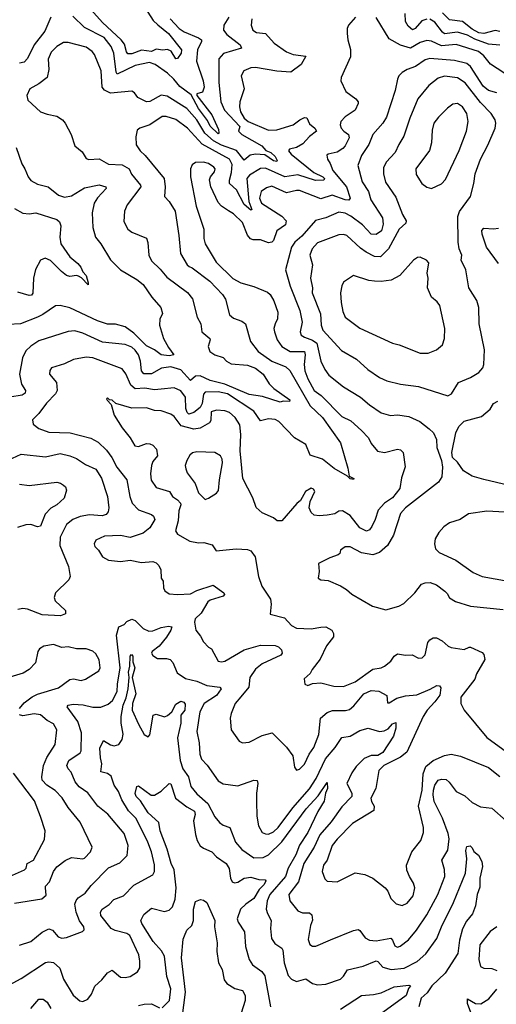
# Model space of a CAD drawing. Extents: x 1678759 to 1859541, y 384609 to 522867.
# Tile 274 of 466: x 1757737 to 1760663, y 491931 to 497969. Entities that reach past the tile are written whole.
import ezdxf

# ---------------------------------------------------------------- set-up
doc = ezdxf.new("R2010")
doc.units = 0

msp = doc.modelspace()

# ---------------------------------------------------------------- linework, layer by layer
at = {"layer": '0CON20XD'}
for points in [[(1758505, 498043.6), (1758555.2, 497965.2), (1758585, 497938.8), (1758649.5, 497885), (1758730, 497785), (1758728.2, 497765), (1758705, 497732), (1758695, 497730), (1758666.8, 497776.8), (1758645, 497785.8), (1758615, 497782.1), (1758575, 497788.1), (1758545, 497773.6), (1758485, 497782.9), (1758425, 497759.8), (1758400.7, 497760.7), (1758392, 497772), (1758379.5, 497819.5), (1758360.2, 497845), (1758245, 497953.2), (1758172.8, 498032.8)], [(1757927.5, 497985), (1757890.7, 497899.3), (1757825.2, 497815), (1757785, 497730.8), (1757765, 497708.6), (1757735, 497703.5)], [(1759021.2, 497985), (1758989.1, 497935), (1758988.4, 497905), (1759008.2, 497878.2), (1759090, 497815), (1759097.5, 497795), (1758988.3, 497761.7), (1758959.8, 497730.2), (1758959.2, 497585), (1758970.5, 497465), (1758993.8, 497413.9), (1759088.2, 497315), (1759080.6, 497285), (1759099.3, 497265), (1759222.9, 497195), (1759247.4, 497167.4), (1759278.9, 497155), (1759305, 497131.4), (1759317.8, 497105), (1759315, 497098.8), (1759295, 497104.7), (1759241.1, 497141.1), (1759184.8, 497144.8), (1759152.1, 497137.9), (1759115, 497108.1), (1759066.9, 497166.9), (1758975, 497199.8), (1758925.8, 497225.8), (1758873.2, 497273.2), (1758825, 497355.8), (1758763.1, 497425), (1758641.4, 497501.4), (1758605, 497506.2), (1758535, 497467.3), (1758515, 497465.5), (1758461.5, 497491.5), (1758440.8, 497520.8), (1758425, 497530.9), (1758295, 497519.4), (1758257.1, 497537.1), (1758242, 497555), (1758237.3, 497655), (1758195.4, 497755), (1758181.5, 497775), (1758145, 497800.8), (1758035, 497830), (1758005, 497830.6), (1757965, 497805.5), (1757929.7, 497770.3), (1757912.4, 497727.6), (1757914.7, 497665), (1757905.2, 497614.8), (1757855, 497575.4), (1757799.4, 497545), (1757781.5, 497505), (1757786.7, 497475), (1757864.6, 497404.6), (1757905, 497389.5), (1757965, 497377.5), (1758000, 497355), (1758016.2, 497335), (1758052, 497265), (1758075.8, 497195.8), (1758119.3, 497159.3), (1758145, 497118), (1758161.9, 497111.9), (1758225, 497116.2), (1758282.7, 497082.7), (1758365, 497080.2), (1758407.7, 497055), (1758423, 497023), (1758477.8, 496955), (1758479.5, 496945), (1758395.5, 496835), (1758380.6, 496795), (1758375, 496732.5), (1758400, 496685), (1758425, 496665.8), (1758515, 496628.8)], [(1759161.1, 497975), (1759156.9, 497935), (1759168.1, 497905), (1759190.3, 497890.3), (1759245.3, 497885.3), (1759298.1, 497825), (1759375, 497772.9), (1759415, 497756.5), (1759492.5, 497745), (1759465, 497693.8), (1759401.7, 497648.3), (1759315, 497653.9), (1759185, 497676.6), (1759155, 497673.8), (1759113.1, 497655), (1759096.9, 497625), (1759114.6, 497545), (1759087.1, 497465), (1759085.3, 497435), (1759092.4, 497405), (1759115, 497366.1), (1759139.3, 497345), (1759265, 497292.2), (1759315, 497293), (1759415, 497324.7), (1759457.3, 497355), (1759485, 497370), (1759498.3, 497368.3), (1759515, 497331.5), (1759548.5, 497305), (1759557.8, 497285), (1759515, 497253.1), (1759475, 497208.5), (1759435, 497184.7), (1759392, 497175), (1759386.5, 497165), (1759402.7, 497145), (1759541.9, 497031.9), (1759597.3, 497005), (1759607.8, 496995), (1759603.8, 496985), (1759552.9, 496982.9), (1759445, 497017.8), (1759365, 497005.9), (1759245, 497058.2), (1759215, 497056.7), (1759147.9, 497015), (1759131.9, 496995), (1759143.5, 496853.5), (1759162, 496805), (1759155, 496801.1), (1759115, 496836.8), (1759067.3, 496925), (1759025.2, 496965), (1759024.5, 496985), (1759037.2, 497032.8), (1759041.7, 497081.7), (1759024.6, 497114.6), (1758855.9, 497205.9), (1758766, 497305), (1758695, 497358.2), (1758636.6, 497376.6), (1758611.2, 497375), (1758535, 497325.4), (1758473.3, 497305), (1758457.1, 497292.9), (1758448.8, 497251.2), (1758452.6, 497202.6), (1758477.1, 497165), (1758506.9, 497136.9), (1758622.7, 496995), (1758630, 496945), (1758625.8, 496885), (1758655, 496854), (1758690.4, 496795), (1758714.6, 496645), (1758723.6, 496535), (1758764.5, 496465), (1758776.2, 496456.2), (1758795, 496447.8), (1758904.4, 496365), (1758982.5, 496285), (1759000, 496255), (1759025, 496160), (1759048.5, 496138.5), (1759099.6, 496119.6), (1759121.9, 496105), (1759153.8, 495995), (1759200.8, 495935), (1759285.4, 495875), (1759370.1, 495840.1), (1759395, 495818.9), (1759520.7, 495600.7), (1759595, 495528.9), (1759705.4, 495375), (1759750.5, 495219.5), (1759760, 495170), (1759787.5, 495155), (1759785, 495150), (1759765, 495153.3), (1759749.3, 495169.3), (1759666.6, 495216.6), (1759594.7, 495274.7), (1759519.1, 495299.1), (1759492.9, 495365), (1759424, 495404), (1759327.5, 495505), (1759305, 495517.2), (1759265, 495520.8), (1759215, 495509.2), (1759175, 495568.5), (1759013.3, 495675), (1758955, 495688.1), (1758874.7, 495685.3), (1758865, 495672), (1758856.3, 495615), (1758845, 495591.6), (1758805, 495560.7), (1758775, 495550), (1758765, 495560), (1758755.8, 495585.8), (1758753.8, 495655), (1758725, 495693.8), (1758685, 495711.5), (1758605, 495702.5), (1758565, 495698.4), (1758505, 495710), (1758445, 495705.2), (1758418.1, 495728.1), (1758387.7, 495797.7), (1758365, 495828.8), (1758185, 495896.6), (1758145, 495900), (1758067.5, 495885), (1758012, 495858), (1757931.2, 495835), (1757921.1, 495818.9), (1757919.4, 495795), (1757962.5, 495745), (1757966.8, 495695), (1757956.2, 495675), (1757901.8, 495618.2), (1757855, 495554), (1757816.2, 495515), (1757819.5, 495489.5), (1757853.2, 495463.2), (1757915, 495438.9), (1758046.4, 495436.4), (1758173.5, 495403.5), (1758219.4, 495379.4), (1758268.6, 495328.6), (1758303.2, 495285), (1758333.9, 495225), (1758395, 495147.5), (1758412, 495045), (1758427.6, 495005), (1758465, 494963.3), (1758545, 494934.4), (1758558.6, 494925), (1758566.9, 494905), (1758535, 494852.5), (1758495, 494819.7), (1758415, 494794.5), (1758355, 494806.4), (1758258.1, 494801.9), (1758203.4, 494776.6), (1758194.4, 494755), (1758197.6, 494737.6), (1758220, 494715), (1758245, 494674.3), (1758282.5, 494655), (1758355, 494646.5), (1758415.5, 494654.5), (1758485, 494640), (1758555, 494646.5), (1758575, 494638.6), (1758591.1, 494621.1), (1758602.5, 494595), (1758604.4, 494545), (1758616.4, 494526.4), (1758620, 494485), (1758627.4, 494467.4), (1758655, 494448.6), (1758704.4, 494444.4), (1758785, 494447.7), (1758825, 494467.9), (1758925, 494501.4), (1758990, 494455), (1758993.1, 494445), (1758985, 494434.7), (1758905, 494408.9), (1758891, 494399), (1758851.2, 494328.8), (1758814.5, 494295.5), (1758809.4, 494275), (1758817.1, 494225), (1758847.6, 494187.6), (1758864.7, 494154.7), (1758895, 494122), (1758915, 494110), (1758955, 494034.3), (1758975, 494030.6), (1758995, 494035.5), (1759115, 494104.7), (1759215, 494133.1), (1759305, 494131.5), (1759325, 494123.1), (1759342.9, 494105), (1759348.6, 494085), (1759338.9, 494071.1), (1759225, 494018.9), (1759184.3, 493985.7), (1759150.4, 493935), (1759142.5, 493875), (1759095, 493816.4), (1759059.5, 493775), (1759034.4, 493715), (1759028.9, 493685), (1759034.5, 493614.5), (1759083.8, 493545), (1759105, 493534), (1759145, 493537.5), (1759225, 493580), (1759286.3, 493596.3), (1759375, 493508.6), (1759413.1, 493455), (1759424.3, 493385), (1759435, 493366.7), (1759455, 493373.8), (1759485, 493402.5), (1759514.5, 493465), (1759542.9, 493505), (1759572.1, 493585), (1759583.3, 493685), (1759625, 493720.6), (1759657.2, 493732.8), (1759737.2, 493732.8), (1759760.9, 493739.1), (1759787.9, 493762.1), (1759850, 493835), (1759895, 493855.3), (1759941.9, 493851.9), (1759990, 493825), (1759995, 493780), (1760005, 493780), (1760052.3, 493807.7), (1760105, 493823.4), (1760175, 493828.7), (1760257.3, 493862.7), (1760296.9, 493886.9), (1760314.3, 493884.3), (1760322.1, 493872.1), (1760315, 493827.5), (1760285.2, 493784.8), (1760238.8, 493735), (1760213.4, 493695), (1760112.4, 493477.6), (1760075, 493447.1), (1759972, 493395), (1759941.2, 493365), (1759923.8, 493255), (1759892, 493195), (1759896.2, 493175), (1759913.5, 493145), (1759910.4, 493119.6), (1759779.9, 493040.1), (1759685, 492943.8), (1759654.7, 492905), (1759624.7, 492815.2), (1759601.8, 492785), (1759593.6, 492745), (1759610.2, 492700.2), (1759623.3, 492685), (1759685, 492681.5), (1759795, 492737.5), (1759855, 492726.9), (1759905, 492704.4), (1759979.4, 492645), (1759997.1, 492625), (1760015, 492578.8), (1760047.9, 492547.9), (1760085, 492535.8), (1760115, 492550), (1760151.4, 492595), (1760162.9, 492645), (1760155, 492673.3), (1760128.8, 492715), (1760113.4, 492753.4), (1760111.4, 492785), (1760144.4, 492865), (1760200, 492935), (1760215.5, 492985), (1760214.5, 493015), (1760184.7, 493145), (1760207.8, 493245), (1760212.7, 493345), (1760230.8, 493389.2), (1760274.1, 493425.9), (1760345, 493457.1), (1760385.9, 493464.1), (1760443.6, 493453.6), (1760615, 493382.5), (1760685, 493328.1)], [(1758661, 497975), (1758715, 497915.2), (1758745.4, 497895.4), (1758835, 497858.1), (1758852.5, 497845), (1758852.5, 497835), (1758827.3, 497785), (1758821.9, 497715), (1758862.5, 497595), (1758868.1, 497555), (1758859.4, 497525), (1758824.4, 497515.6), (1758824.2, 497505), (1758917.1, 497385), (1758956.1, 497295), (1758960, 497275), (1758955, 497268.6), (1758905, 497316.2), (1758890.5, 497350.5), (1758834.2, 497425), (1758788.8, 497508.8), (1758719.5, 497559.5), (1758683.4, 497605), (1758645, 497641), (1758568.2, 497695), (1758532.6, 497707.4), (1758445, 497688.2), (1758335, 497636.2), (1758327.9, 497647.9), (1758314.1, 497764.1), (1758298.8, 497805), (1758255, 497860.3), (1758135, 497921.8), (1758061.9, 497991.9)], [(1759797.1, 497985), (1759755.6, 497935), (1759746.7, 497915), (1759746.9, 497885), (1759750.6, 497845), (1759766.7, 497786.7), (1759768.1, 497741.9), (1759709.2, 497615), (1759707.5, 497595), (1759739.7, 497529.7), (1759800, 497485), (1759814.2, 497465), (1759814.3, 497455), (1759795, 497414.2), (1759735, 497374.3), (1759707.1, 497345), (1759703.1, 497325), (1759709.4, 497305), (1759725.6, 497285), (1759754.5, 497265), (1759759.4, 497245), (1759734.1, 497195.9), (1759719.7, 497180.3), (1759685, 497156.2), (1759630, 497145), (1759621.7, 497138.3), (1759626, 497115), (1759643.3, 497086.7), (1759659.6, 497045), (1759743.7, 496945), (1759766, 496875), (1759756.8, 496863.2), (1759735, 496865.3), (1759655, 496892.6), (1759585, 496870), (1759455, 496921.1), (1759435, 496922), (1759375, 496908.2), (1759285, 496948.2), (1759251.7, 496938.3), (1759220, 496915), (1759208.7, 496875), (1759220.4, 496845), (1759346.7, 496765), (1759372.9, 496735), (1759368.6, 496711.4), (1759314.6, 496675), (1759295, 496615.7), (1759285, 496604.6), (1759265, 496600), (1759215, 496620), (1759169.2, 496619.2), (1759152.5, 496625), (1759135, 496647.5), (1759105, 496726.5), (1759048.5, 496778.5), (1759018.1, 496798.1), (1758975.4, 496825), (1758955, 496847.3), (1758910.8, 496945), (1758902.8, 496987.2), (1758908.6, 497005), (1758933.2, 497036.8), (1758935.6, 497055), (1758929.2, 497065), (1758895, 497086.5), (1758865, 497095.5), (1758816, 497094), (1758795, 497080), (1758785.6, 497055), (1758785.6, 497005), (1758820.3, 496825), (1758866.6, 496685), (1758866.7, 496626.7), (1758875.5, 496595), (1758942.6, 496482.6), (1759045, 496382.3), (1759095, 496356), (1759175, 496333.1), (1759257.4, 496297.4), (1759273.9, 496283.9), (1759296.2, 496245), (1759321.5, 496175), (1759320, 496135), (1759305.6, 496105), (1759296.7, 496075), (1759300.5, 496055), (1759317.7, 496005), (1759345.5, 495965), (1759396.2, 495935), (1759485, 495934.4), (1759489.4, 495915), (1759482.2, 495855), (1759486.7, 495815), (1759505, 495766.5), (1759545, 495694.7), (1759587.7, 495665), (1759713.9, 495535), (1759769, 495509), (1759835, 495450.9), (1759877.5, 495405), (1759895, 495370.8), (1759932.2, 495322.2), (1759975.8, 495315.8), (1760055, 495335.6), (1760075, 495330.8), (1760090.8, 495315), (1760103.3, 495226.7), (1760080.9, 495159.1), (1760069.7, 495095), (1760025, 495037.6), (1759976.5, 495003.5), (1759938.1, 494961.9), (1759919.6, 494905), (1759898, 494862), (1759885, 494841.1), (1759865, 494833.1), (1759825, 494853.9), (1759765, 494928.2), (1759717.8, 494957.8), (1759696.2, 494955), (1759671.2, 494938.8), (1759625, 494930.8), (1759575, 494926), (1759545, 494931.2), (1759525, 494946.7), (1759514.2, 494975), (1759519.2, 495015), (1759548.1, 495075), (1759540.9, 495090.9), (1759525, 495096.9), (1759490.8, 495075), (1759460.3, 495019.7), (1759437.9, 495002.1), (1759345, 494895.6), (1759316.3, 494896.3), (1759293.7, 494913.7), (1759225.8, 494945), (1759188.2, 494978.2), (1759167.6, 495037.6), (1759106.9, 495155), (1759090.2, 495325), (1759094.7, 495425), (1759088.9, 495485), (1759060.4, 495530.4), (1759025, 495560.4), (1758995, 495571.5), (1758945, 495574.4), (1758912.9, 495565), (1758909.4, 495510.6), (1758902.1, 495497.9), (1758845, 495464.8), (1758805, 495458.8), (1758728.2, 495478.2), (1758685, 495535.6), (1758665, 495550), (1758605, 495570.4), (1758565, 495571.8), (1758515, 495589.6), (1758425, 495587.8), (1758326.2, 495616.2), (1758305, 495636.7), (1758288.3, 495638.3), (1758275, 495650), (1758270, 495645), (1758273.3, 495635), (1758298.8, 495608.8), (1758317.1, 495545), (1758365, 495465.8), (1758414.5, 495404.5), (1758444, 495355), (1758465, 495351.1), (1758515, 495370), (1758535, 495368.5), (1758555, 495359.4), (1758575.6, 495335), (1758583.3, 495295), (1758555, 495259.2), (1758545.3, 495234.7), (1758538.8, 495185), (1758543.5, 495145), (1758575, 495100.5), (1758655.6, 495075), (1758675, 495044.5), (1758706.4, 495025), (1758722.8, 495005), (1758726.2, 494993.8), (1758713.3, 494956.7), (1758710, 494895), (1758692.7, 494835), (1758704.7, 494814.7), (1758781.4, 494771.4), (1758835, 494761.2), (1758866.5, 494763.5), (1758918.6, 494748.6), (1758942.5, 494712.5), (1759065, 494723.5), (1759135, 494719.4), (1759155, 494711.4), (1759181.4, 494675), (1759203.6, 494555), (1759222.5, 494495), (1759275.7, 494415), (1759281.4, 494385), (1759273.3, 494323.3), (1759361.3, 494301.3), (1759405, 494253.3), (1759435, 494237.9), (1759525, 494234.4), (1759585, 494243.8), (1759615, 494246.2), (1759652.5, 494225), (1759663.8, 494205), (1759662.5, 494185), (1759620.4, 494129.6), (1759581.7, 494048.3), (1759531.2, 493985), (1759520.7, 493959.3), (1759483, 493927), (1759487.5, 493895), (1759505, 493886.7), (1759535, 493898.8), (1759585, 493903.3), (1759665, 493881.2), (1759725, 493879.2), (1759795, 493908.2), (1759905, 493985.4), (1759955, 493994.5), (1759976, 494005), (1760014.7, 494035.3), (1760035, 494066), (1760055, 494080), (1760105, 494072), (1760145, 494074), (1760184.4, 494054.4), (1760207.5, 494055), (1760226.7, 494073.3), (1760241.3, 494148.7), (1760253.8, 494166.2), (1760275, 494177.7), (1760295, 494177.9), (1760330.2, 494160.2), (1760366.7, 494126.7), (1760385, 494118.2), (1760465, 494106.9), (1760495, 494122), (1760505, 494120.8), (1760575, 494088.6), (1760586.6, 494076.6), (1760591.4, 494045), (1760541.8, 493958.2), (1760530, 493925), (1760445.6, 493815), (1760444.4, 493775), (1760465, 493733.8), (1760605, 493567.8), (1760725, 493480)], [(1760235, 497842.4), (1760195, 497830), (1760135, 497795.3), (1760074.2, 497814.2), (1760005, 497853.1), (1759925, 497983.1)], [(1760235, 497972.5), (1760205, 497961.8), (1760165, 497915.3), (1760147.9, 497907.9), (1760120.8, 497930.8), (1760105, 497958.1), (1760103.3, 498006.7)], [(1760685, 497813), (1760615, 497820.2), (1760529.9, 497849.9), (1760485, 497874.8), (1760425, 497892.4), (1760345, 497883.5), (1760332.1, 497892.1), (1760285, 497953.3), (1760255, 497971.8)], [(1760685, 497897), (1760655, 497902.4), (1760585, 497883.8), (1760555, 497889.9), (1760515, 497911), (1760455, 497957.4), (1760375, 497969.2), (1760331.6, 498011.6)], [(1760755, 497613.8), (1760626.9, 497696.9), (1760585, 497748.7), (1760553.6, 497773.6), (1760415, 497817.6), (1760325, 497808.3), (1760265, 497838.2), (1760235, 497842.4)], [(1760665, 497520.7), (1760615, 497536), (1760581.4, 497561.4), (1760505, 497682.7), (1760481.5, 497701.5), (1760405, 497718.9), (1760255, 497732.1), (1760225, 497723.4), (1760167.1, 497682.9), (1760115.9, 497664.1), (1760084.2, 497645), (1760065, 497625.8), (1760055.6, 497605), (1760041.5, 497535), (1759987.6, 497372.4), (1759965.9, 497334.1), (1759905.3, 497264.7), (1759880.8, 497205), (1759835.7, 497135.7), (1759811.8, 497075), (1759838.1, 496975), (1759877.1, 496915), (1759892.5, 496865), (1759964, 496755), (1759966.9, 496715), (1759957.1, 496675), (1759925, 496652.7), (1759895, 496653.1), (1759840.7, 496710.7), (1759770, 496765), (1759735, 496782.4), (1759695, 496788.1), (1759615, 496753.4), (1759552.2, 496737.8), (1759468.5, 496641.5), (1759424.8, 496605.2), (1759405.3, 496575), (1759368.1, 496435), (1759397.3, 496335), (1759455.9, 496185), (1759470, 496115), (1759458, 496055), (1759464.6, 496035), (1759485, 496021.4), (1759535, 496003.7), (1759560.5, 495985), (1759586, 495875), (1759608.8, 495825), (1759635, 495790), (1759725, 495718.2), (1759828.6, 495655), (1759885, 495607.1), (1759955, 495558.9), (1760012.5, 495542.5), (1760055, 495546.2), (1760125, 495535.3), (1760192.5, 495505), (1760249.5, 495459.5), (1760276.1, 495436.1), (1760294.4, 495395), (1760298.1, 495345), (1760326, 495265), (1760333.1, 495225), (1760328.9, 495165), (1760306.8, 495133.2), (1760104.3, 494975.7), (1760075, 494941.9), (1760031.1, 494808.9), (1759995.3, 494744.7), (1759945, 494701.8), (1759905, 494688.2), (1759835, 494700), (1759766.1, 494736.1), (1759735, 494736.9), (1759706.2, 494715), (1759701.2, 494695), (1759692.1, 494687.9), (1759640.2, 494669.8), (1759571.2, 494635), (1759574.3, 494585), (1759568.8, 494545), (1759585, 494534.3), (1759630.9, 494530.9), (1759705, 494496.9), (1759742, 494475), (1759775, 494445.7), (1759903.2, 494373.2), (1759985, 494350.8), (1760065, 494373.3), (1760095, 494388.9), (1760162.5, 494455), (1760203.4, 494506.6), (1760225, 494515.4), (1760257.4, 494517.4), (1760295, 494503.1), (1760346, 494465), (1760361.1, 494451.1), (1760375, 494424.2), (1760411.2, 494401.2), (1760505, 494372.5), (1760705, 494351.9)], [(1760365, 495663.3), (1760387.5, 495675), (1760430, 495745), (1760505, 495775.3), (1760554.5, 495805), (1760580.5, 495835), (1760586, 495854), (1760590, 495945), (1760558.2, 496105), (1760554.5, 496205), (1760542, 496248), (1760494.5, 496325), (1760474.5, 496435), (1760447.1, 496495), (1760450, 496525), (1760434.3, 496565), (1760429.2, 496605), (1760426.6, 496763.4), (1760437.2, 496792.8), (1760504.5, 496885.5), (1760525.4, 496965), (1760532.1, 497025), (1760565.4, 497115), (1760609.7, 497200.2), (1760655.4, 497305), (1760659.2, 497335), (1760654.6, 497355), (1760631.5, 497395), (1760565, 497460.9), (1760472.1, 497582.1), (1760423.6, 497613.6), (1760345, 497622.7), (1760305, 497611.5), (1760248.9, 497565), (1760180, 497485), (1760130.7, 497365), (1760095.5, 497255), (1760063.6, 497205), (1760041.5, 497155), (1759985.6, 497095), (1759969.1, 497060.9), (1759969.6, 497025), (1759982.3, 496972.3), (1760045, 496881.4), (1760085.7, 496775), (1760110, 496735), (1760107.8, 496722.2), (1760065.5, 496685), (1760000.9, 496565), (1759951.2, 496515), (1759915, 496516.3), (1759863.9, 496543.9), (1759828.6, 496568.6), (1759745.3, 496645.3), (1759725, 496652.7), (1759695, 496650), (1759565, 496600.5), (1759532.9, 496565), (1759518.2, 496525), (1759533.8, 496466.2), (1759520.9, 496385), (1759534.7, 496325), (1759531.8, 496295), (1759584, 496165), (1759587.1, 496095), (1759598, 496065), (1759711.2, 495941.2), (1759805, 495886.7), (1759874.6, 495824.6), (1759945, 495775.7), (1759990, 495755), (1760074.5, 495734.5), (1760185, 495720), (1760365, 495663.3)], [(1760265, 496934.3), (1760325, 496961.9), (1760350.2, 496989.8), (1760435, 497168), (1760479.5, 497285), (1760489.5, 497345), (1760480.6, 497395), (1760455, 497435.6), (1760425, 497455.7), (1760395, 497451.4), (1760362.6, 497427.4), (1760307.6, 497372.4), (1760279.4, 497335), (1760268, 497292), (1760265.4, 497214.6), (1760252, 497168), (1760167.8, 497055), (1760169.8, 497019.8), (1760204.4, 496965), (1760235, 496941.4), (1760265, 496934.3)], [(1757715, 497186), (1757749.6, 497085), (1757769.1, 497055), (1757788.5, 497005), (1757805, 496983.3), (1757845, 496961.5), (1757912, 496945), (1757974, 496894), (1758011.2, 496881.2), (1758055, 496889.2), (1758135, 496937.4), (1758223.9, 496956.1), (1758266.2, 496945), (1758267.5, 496935), (1758214, 496876), (1758194.6, 496845), (1758180.8, 496785), (1758185.5, 496694.5), (1758201.8, 496635), (1758234.7, 496594.7), (1758295, 496497.5), (1758355, 496434.5), (1758455, 496376.1), (1758495.3, 496345.3), (1758547.9, 496267.9), (1758604, 496205), (1758612.3, 496167.7), (1758596.9, 496133.1), (1758594.5, 496095), (1758618.9, 496015), (1758649.3, 495959.3), (1758683.8, 495915), (1758655, 495907.9), (1758604.3, 495915), (1758565, 495945.5), (1758515, 495968.8), (1758437.8, 496047.8), (1758385, 496085.7), (1758325, 496102.1), (1758275, 496102.4), (1758215, 496122.6), (1758045, 496202.3), (1757984.4, 496215.6), (1757955.5, 496214.5), (1757879.6, 496160.4), (1757845, 496144.7), (1757741.2, 496105), (1757665, 496100)], [(1757705, 496811.9), (1757755, 496783.2), (1757795, 496778.8), (1757835, 496785.6), (1757965, 496743.1), (1757980.7, 496730.7), (1757989.4, 496705), (1757982.1, 496635), (1757989.1, 496595), (1758045.3, 496515.3), (1758094, 496475), (1758111.3, 496451.3), (1758123.3, 496423.3), (1758145, 496400), (1758158, 496355), (1758156.1, 496343.9), (1758115.7, 496385.7), (1758096.8, 496396.8), (1758085, 496401.4), (1758045, 496394.5), (1758025, 496400.9), (1757992.9, 496425), (1757925, 496493.6), (1757892.5, 496507.5), (1757865.4, 496494.6), (1757833.3, 496436.7), (1757820.8, 496385), (1757817.7, 496292.3), (1757809.9, 496280.1), (1757795, 496278.4), (1757725, 496298.6)], [(1760676.7, 496475), (1760601.8, 496575), (1760575.4, 496655), (1760573.7, 496676.3), (1760585, 496691.4), (1760645, 496687.1), (1760675, 496691.2)], [(1758515, 496628.8), (1758523.6, 496603.6), (1758530, 496525), (1758545, 496490.8), (1758599.1, 496439.1), (1758639.6, 496389.6), (1758766.4, 496296.4), (1758797.9, 496257.9), (1758826.7, 496145), (1758848.5, 496105), (1758855.6, 496055.6), (1758904.5, 496014.5), (1758906.9, 496005), (1758893.1, 495965), (1758903.6, 495935), (1758935, 495913.1), (1758985, 495897.2), (1759006.5, 495875), (1759035, 495858.5), (1759135, 495849.7), (1759185, 495831.9), (1759232.2, 495795), (1759267.1, 495737.1), (1759297.6, 495707.6), (1759395, 495637.5), (1759392.5, 495627.5), (1759355, 495630), (1759335, 495622.9), (1759227.5, 495657.5), (1759145, 495670.5), (1758995, 495733.2), (1758905, 495756.1), (1758845, 495785.9), (1758815, 495783.8), (1758785, 495756.2), (1758725, 495821), (1758665, 495840.7), (1758607.7, 495832.3), (1758545, 495796.6), (1758498, 495798), (1758483.6, 495815), (1758477.7, 495875), (1758465, 495913.1), (1758445, 495943.1), (1758425, 495960.6), (1758385, 495976.8), (1758245, 495991.3), (1758125, 496047.8), (1758075, 496061.1), (1758035, 496057.1), (1757855, 496000.4), (1757805, 495967.8), (1757775, 495937.8), (1757754.6, 495895), (1757735.3, 495795), (1757747.5, 495735), (1757772.5, 495695), (1757770.1, 495679.9), (1757752.6, 495667.4), (1757675.8, 495655)], [(1760245, 495923.3), (1760296.2, 495945), (1760332, 495975), (1760343.9, 496013.9), (1760345.6, 496075), (1760315, 496217.5), (1760299.3, 496239.3), (1760265, 496267.5), (1760240, 496325), (1760243.3, 496385), (1760238.8, 496415), (1760248.3, 496478.3), (1760234.4, 496495), (1760195, 496513.8), (1760179.3, 496510.7), (1760155, 496494.2), (1760070.2, 496399.8), (1760017.3, 496372.7), (1759955, 496364.3), (1759915.7, 496365.7), (1759880.9, 496370.9), (1759785, 496401.2), (1759725, 496358.8), (1759715, 496337.5), (1759706.9, 496295), (1759710, 496235), (1759719.7, 496179.7), (1759735.5, 496145), (1759825, 496076.9), (1760024.6, 495984.6), (1760065.5, 495975.5), (1760194.6, 495924.6), (1760245, 495923.3)], [(1760905, 495074.4), (1760585, 495148.8), (1760515, 495169.4), (1760462, 495202), (1760424, 495255), (1760394.5, 495284.5), (1760388.9, 495315), (1760413.8, 495436.2), (1760432.9, 495475), (1760465, 495506.5), (1760572.5, 495535), (1760625, 495580.8), (1760645.8, 495615), (1760671.1, 495628.9)], [(1757665, 495268.5), (1757745, 495303.8), (1757895, 495287.7), (1757985, 495309.6), (1758045, 495295.4), (1758085, 495278.5), (1758140.9, 495240.9), (1758205, 495212.2), (1758238.3, 495158.3), (1758275.6, 495045), (1758282.9, 494975), (1758278.9, 494951.1), (1758268, 494935), (1758242.4, 494927.6), (1758165, 494932.2), (1758107.3, 494922.7), (1758062.5, 494905), (1758025, 494874.3), (1757985.4, 494795), (1757983.2, 494745), (1758036.7, 494615), (1758046.2, 494555), (1758037.5, 494535), (1757955.6, 494455), (1757947.3, 494425), (1757954.8, 494404.8), (1758018.1, 494345), (1758018, 494325), (1757987.1, 494312.9), (1757875, 494319.4), (1757785, 494354.6), (1757755, 494358), (1757725, 494351.5)], [(1758875, 495026.2), (1758895, 495034.3), (1758945.8, 495065), (1758957.4, 495082.6), (1758962.6, 495147.4), (1758982.2, 495252.2), (1758980.6, 495275), (1758969.2, 495295), (1758935, 495315.5), (1758825, 495319.2), (1758797.9, 495312.1), (1758780.7, 495299.3), (1758763.2, 495266.8), (1758752.9, 495235), (1758755.6, 495215), (1758765, 495191.2), (1758814.5, 495124.5), (1758835, 495068), (1758875, 495026.2)], [(1757735, 495120), (1757795, 495112.7), (1757965, 495132.3), (1757987.3, 495127.3), (1758006, 495115), (1758017.5, 495105), (1758024, 495085), (1758008.8, 495035), (1757965.7, 494995), (1757927, 494973), (1757893.3, 494936.7), (1757865, 494863.3), (1757845, 494858.2), (1757805, 494872.7), (1757775, 494872.2), (1757722.5, 494855)], [(1760825, 494943.3), (1760605, 494956.2), (1760492.1, 494937.9), (1760440, 494905), (1760375.9, 494884.1), (1760341.1, 494858.9), (1760309.5, 494825), (1760288.1, 494785), (1760282.9, 494755), (1760290, 494725), (1760311.7, 494701.7), (1760414.7, 494654.8), (1760519.6, 494579.6), (1760575.3, 494555.3), (1760735, 494526.2)], [(1757735, 492293.5), (1757805, 492315.4), (1757875, 492372.5), (1757915, 492392.7), (1757937.5, 492385), (1757973.8, 492343.8), (1757995, 492337.3), (1758025, 492340.7), (1758123.1, 492376.9), (1758132, 492388), (1758130, 492405), (1758103.3, 492443.3), (1758082.4, 492495), (1758076.1, 492545), (1758083.3, 492566.7), (1758096.6, 492583.4), (1758138.4, 492611.6), (1758175, 492660), (1758282.5, 492767.5), (1758352, 492798), (1758397.3, 492842.7), (1758401.8, 492905), (1758377.7, 492977.7), (1758277.8, 493097.8), (1758216.4, 493145), (1758155, 493226.7), (1758102.7, 493265), (1758077.1, 493295), (1758052.2, 493355), (1758034.5, 493375), (1758026.5, 493395), (1758038.9, 493425), (1758107.2, 493472.8), (1758114.5, 493485), (1758116.5, 493595), (1758093.3, 493665), (1758027.1, 493755), (1758034, 493765), (1758065, 493772.3), (1758127.2, 493767.2), (1758185, 493753.2), (1758235, 493753.3), (1758279.1, 493770.9), (1758306.7, 493795), (1758335, 493849.2), (1758336.7, 493895), (1758353.6, 493995), (1758330.8, 494195), (1758345, 494245.8), (1758378.9, 494261.1), (1758395, 494278.8), (1758425, 494293.8), (1758445, 494284.3), (1758494.3, 494235), (1758530, 494220), (1758555, 494220.8), (1758605, 494240.9), (1758649.7, 494250.3), (1758670, 494245), (1758664.7, 494225), (1758638.4, 494181.6), (1758592, 494128), (1758550, 494095), (1758546.7, 494085), (1758555, 494070), (1758581.7, 494051.7), (1758637.7, 494052.3), (1758661.2, 494045), (1758676.9, 494026.9), (1758703, 493963), (1758755, 493929.5), (1758825, 493913.5), (1758885, 493886.5), (1758965.4, 493875.4), (1758974.3, 493865), (1758945, 493824.7), (1758868.8, 493775), (1758842.7, 493725), (1758824.7, 493604.7), (1758838, 493535), (1758842, 493465), (1758852.1, 493435), (1758887.3, 493397.3), (1758955, 493302), (1758985, 493282.9), (1759075, 493271.1), (1759175, 493304.4), (1759195, 493303.3), (1759198.5, 493285), (1759189.5, 493225), (1759190, 493175), (1759193.1, 493085), (1759202.1, 493025), (1759225.3, 492985.3), (1759245, 492975.5), (1759265, 492974.6), (1759295, 492988.7), (1759324, 493015), (1759414.1, 493135.9), (1759515, 493252.4), (1759555.9, 493315), (1759613.5, 493436.5), (1759672.3, 493505), (1759713.7, 493566.4), (1759765, 493574.4), (1759825, 493609.6), (1759875, 493624.4), (1759944.6, 493604.6), (1759975, 493607.7), (1759999.2, 493620.7), (1760025, 493650.5), (1760045, 493660), (1760044.7, 493625), (1760031.4, 493575), (1759965.2, 493475), (1759935, 493457.2), (1759895, 493456.4), (1759850.8, 493439.2), (1759801.7, 493388.3), (1759775, 493350), (1759745.3, 493285), (1759775.4, 493225), (1759774.6, 493205), (1759715, 493142.1), (1759649.6, 493050.4), (1759579.6, 492970.4), (1759544.2, 492895), (1759480.8, 492795), (1759447.2, 492682.8), (1759389.5, 492605), (1759395.4, 492565.4), (1759445, 492504.3), (1759472.2, 492492.2), (1759515, 492492.2), (1759530.4, 492480.4), (1759533.1, 492446.9), (1759522.1, 492415), (1759507.3, 492327.3), (1759516.8, 492296.8), (1759535, 492286.9), (1759555, 492287.5), (1759644.6, 492325.4), (1759785, 492384.3), (1759815, 492388.6), (1759825, 492384), (1759858.3, 492338.3), (1759883.3, 492323.3), (1759925, 492320), (1760015, 492336.2), (1760025.4, 492325), (1760039.4, 492289.4), (1760055, 492281.9), (1760073.2, 492286.8), (1760123.1, 492326.9), (1760172.9, 492385), (1760235, 492480), (1760303.4, 492605), (1760345.9, 492715), (1760345, 492756.7), (1760327.3, 492815), (1760364.7, 492875.3), (1760372.9, 492945), (1760367.3, 492977.3), (1760332.8, 493072.8), (1760280, 493175), (1760274.1, 493215), (1760277, 493245), (1760285.5, 493274.5), (1760305.2, 493304.8), (1760325, 493311.8), (1760355, 493308.7), (1760373.8, 493293.8), (1760415.5, 493235), (1760468.4, 493208.4), (1760515, 493168.9), (1760565, 493142.2), (1760635, 493134.5), (1760723.1, 493055)], [(1757736.5, 493745), (1757765, 493778.8), (1757813.7, 493816.3), (1757845, 493832.5), (1757975, 493872.7), (1758045, 493922.5), (1758067.6, 493927.6), (1758115, 493917.1), (1758140, 493925), (1758223.3, 493975), (1758230, 493995), (1758225, 494042.5), (1758205, 494080), (1758185.7, 494095.7), (1758145, 494111.2), (1758085, 494110), (1758035, 494123.8), (1757995, 494120), (1757945, 494137.5), (1757885, 494128), (1757859.1, 494110.9), (1757848, 494095), (1757834.2, 494025), (1757794.2, 493985), (1757758.5, 493961.5), (1757655, 493930)], [(1757675, 492050.6), (1757745, 492088.5), (1757895, 492187.5), (1757915, 492192.1), (1757945, 492187.8), (1757982.8, 492152.8), (1758005.5, 492085), (1758065, 491987.1), (1758105, 491952.9), (1758125, 491948.6), (1758155, 491961.4), (1758177.1, 491992.9), (1758198.2, 492041.8), (1758240.1, 492079.9), (1758275, 492124.4), (1758305, 492139.2), (1758355, 492098.1), (1758385, 492094.6), (1758415, 492101.5), (1758460.8, 492129.2), (1758474.6, 492155.4), (1758474.6, 492194.6), (1758467.1, 492235), (1758412.2, 492352.2), (1758395, 492365.7), (1758322.5, 492382.5), (1758298.2, 492395), (1758234.4, 492475), (1758232.2, 492495), (1758243.1, 492515), (1758285, 492543.5), (1758315, 492574.5), (1758374, 492595), (1758437.7, 492662.3), (1758554, 492725), (1758564.5, 492745.5), (1758563.7, 492786.3), (1758545, 492866), (1758523.1, 492925), (1758450.8, 493070.8), (1758405, 493117.3), (1758362.9, 493185), (1758342.4, 493235), (1758316.5, 493275), (1758298.9, 493328.9), (1758275.7, 493345.7), (1758235, 493356.7), (1758241.6, 493405), (1758232.5, 493442.5), (1758228.3, 493501.7), (1758251.2, 493548.8), (1758295, 493521.8), (1758316.2, 493516.2), (1758345, 493524.7), (1758365.2, 493555), (1758371.5, 493588.5), (1758358.8, 493655), (1758360.5, 493695), (1758371.7, 493765), (1758390.1, 493809.9), (1758402.4, 493865), (1758409.7, 493935), (1758405, 493967.5), (1758413.3, 494005), (1758414.7, 494065), (1758423.3, 494076.7), (1758432.1, 494065), (1758431.7, 494031.7), (1758443.2, 493995), (1758428.1, 493935), (1758448.8, 493835), (1758430, 493775), (1758427.8, 493735), (1758465, 493649.2), (1758500.8, 493585), (1758525, 493572), (1758535, 493583.3), (1758556.7, 493705), (1758575, 493710), (1758625, 493694.5), (1758645, 493701.5), (1758670.8, 493725), (1758695, 493771.8), (1758725, 493788.9), (1758745, 493784.5), (1758751.9, 493771.9), (1758750.8, 493735), (1758726.5, 493705), (1758725.7, 493654.3), (1758704.7, 493565), (1758721.4, 493425), (1758738.8, 493375), (1758772.2, 493325), (1758786.7, 493266.7), (1758825, 493221.8), (1758891.7, 493161.7), (1758935, 493080.8), (1758962.9, 493045), (1758985, 493028.9), (1759026.9, 493015), (1759061.5, 492925), (1759100.6, 492880.6), (1759175, 492829.2), (1759231.9, 492831.9), (1759265, 492846.5), (1759345, 492926.9), (1759495, 493129.8), (1759569.7, 493210.3), (1759625, 493291.2), (1759626.8, 493255), (1759612.9, 493225), (1759605, 493176), (1759566.1, 493113.9), (1759505.1, 492984.9), (1759455, 492907.3), (1759432.2, 492847.8), (1759385.6, 492765), (1759368.4, 492715), (1759271.7, 492605), (1759255.6, 492565), (1759250.3, 492515), (1759257.1, 492487.1), (1759279.5, 492445), (1759276.7, 492395), (1759282.9, 492335), (1759303.7, 492303.7), (1759345.3, 492275.3), (1759352.8, 492262.8), (1759359.4, 492185), (1759385, 492106.9), (1759404.8, 492084.8), (1759435, 492070.8), (1759493.5, 492086.5), (1759535, 492057.8), (1759565, 492051.1), (1759615, 492054.4), (1759705, 492085.6), (1759725, 492104.3), (1759748.8, 492141.2), (1759845, 492163.8), (1759925, 492198.1), (1759935, 492194.2), (1759965, 492158.4), (1760016.3, 492143.6), (1760096.8, 492153.2), (1760177.1, 492192.9), (1760230.7, 492239.3), (1760297.8, 492335), (1760325.2, 492405), (1760400.6, 492555), (1760473.1, 492735), (1760482.4, 492822.4), (1760476.2, 492875), (1760481.7, 492898.3), (1760501.7, 492901.7), (1760515, 492890), (1760525, 492867.5), (1760553.3, 492845), (1760573.3, 492806.7), (1760578, 492775), (1760562, 492705), (1760561.8, 492648.2), (1760544.6, 492605), (1760535.6, 492535), (1760515.8, 492485), (1760479.8, 492440.2), (1760455, 492394.4), (1760436.1, 492325), (1760427.1, 492242.9), (1760348.7, 492121.3), (1760266, 492045), (1760238.5, 492001.5), (1760200.8, 491969.2), (1760187.5, 491915)], [(1757705, 492550.4), (1757871.7, 492578.3), (1757899.5, 492600.5), (1757895.4, 492645), (1757895.5, 492655), (1757919.1, 492680.9), (1757945, 492746), (1757965.4, 492774.6), (1758016.4, 492813.6), (1758055, 492831.9), (1758125, 492823.1), (1758135, 492826.9), (1758170.9, 492865), (1758182.3, 492895), (1758107, 493047), (1758035, 493136.9), (1757997.7, 493197.7), (1757955, 493242.3), (1757903.1, 493275), (1757875.6, 493305), (1757872.7, 493325), (1757883.3, 493395), (1757904, 493445), (1757955.4, 493525), (1757963.8, 493615), (1757945, 493650.6), (1757905, 493671.5), (1757865.2, 493705.2), (1757825, 493713.2), (1757755, 493700.9), (1757735.6, 493705.6)], [(1757675, 492713.8), (1757765.8, 492755), (1757776.5, 492765), (1757783.1, 492795), (1757820.6, 492815), (1757888.5, 492941.5), (1757892.9, 492995), (1757863.5, 493083.5), (1757828.1, 493178.1), (1757698.5, 493348.5)], [(1758611.2, 491908.8), (1758656, 491954), (1758664.2, 492025), (1758640.5, 492100.5), (1758626.4, 492225), (1758607.9, 492257.9), (1758556.7, 492315), (1758486, 492426), (1758480.8, 492445), (1758498.3, 492481.7), (1758545, 492519.4), (1758625, 492499.6), (1758655, 492507.8), (1758675, 492529.2), (1758690.6, 492575), (1758697, 492645), (1758685.6, 492755), (1758666.6, 492793.4), (1758641.3, 492881.3), (1758598.5, 492995), (1758591.4, 493045), (1758525, 493104.5), (1758478.8, 493178.8), (1758452.2, 493205), (1758445.8, 493224.2), (1758455, 493267.5), (1758465, 493270), (1758544.1, 493214.1), (1758565, 493213.1), (1758605, 493237.5), (1758655, 493284), (1758665, 493283.8), (1758693.5, 493195), (1758761.9, 493141.9), (1758810.5, 493115), (1758813.8, 493095), (1758803.5, 493055), (1758815, 492972), (1758825.2, 492935.2), (1758845, 492903.6), (1758865, 492887.5), (1758915.3, 492865.3), (1758945.6, 492835), (1759004.5, 492794.5), (1759023.3, 492763.3), (1759030, 492705), (1759041.5, 492681.5), (1759055, 492676.2), (1759075, 492680), (1759115, 492704.2), (1759155, 492710.7), (1759205, 492696.9), (1759244.2, 492694.2), (1759247.5, 492687.5), (1759237.5, 492665), (1759205.9, 492634.1), (1759175, 492579.2), (1759124.8, 492545.2), (1759093.1, 492515), (1759072.5, 492455), (1759078.5, 492435), (1759116.9, 492375), (1759123.5, 492285), (1759145.6, 492205), (1759165, 492173.1), (1759222.2, 492132.2), (1759241.8, 492105), (1759277.1, 491915)], [(1758733.7, 491845), (1758754.1, 492005), (1758730.2, 492215), (1758739.7, 492330.3), (1758748.9, 492351.1), (1758762, 492385), (1758793.3, 492415), (1758804.3, 492445), (1758803.6, 492515), (1758815, 492561.2), (1758846.8, 492573.2), (1758865, 492569.7), (1758884.6, 492555), (1758934.5, 492444.5), (1758932.2, 492405), (1758948.6, 492308.6), (1758945.9, 492255), (1758958, 492185), (1758978.7, 492145), (1758991.4, 492081.4), (1759008.9, 492058.9), (1759057.4, 492027.4), (1759104.4, 492015), (1759120, 491985), (1759121.2, 491955), (1759096.4, 491876.4)], [(1760664.8, 492405.2), (1760625, 492377.8), (1760561.5, 492295), (1760554.4, 492205), (1760565, 492163.3), (1760585, 492152.9), (1760635, 492150), (1760665, 492137.1)], [(1759705, 491900.4), (1759835, 491985.6), (1759908.3, 491991.7), (1759955, 492000.5), (1760035, 492037.5), (1760125, 492048), (1760136.7, 492045), (1760122.9, 492027.1), (1760110, 491985), (1759875, 491814.6)], [(1760511.2, 491865), (1760484.7, 491935.3), (1760485, 491964), (1760535, 491935.5), (1760567.1, 491932.9), (1760615.9, 491965), (1760666.2, 492023.8)], [(1757804.6, 491905.4), (1757855, 491962.7), (1757881.7, 491961.7), (1757905, 491943.5), (1757928.5, 491905)], [(1758465, 491924.3), (1758501.2, 491931.2), (1758545, 491933.3), (1758595, 491910)]]:
    msp.add_lwpolyline(points, dxfattribs=at)

doc.saveas('drawing.dxf')
